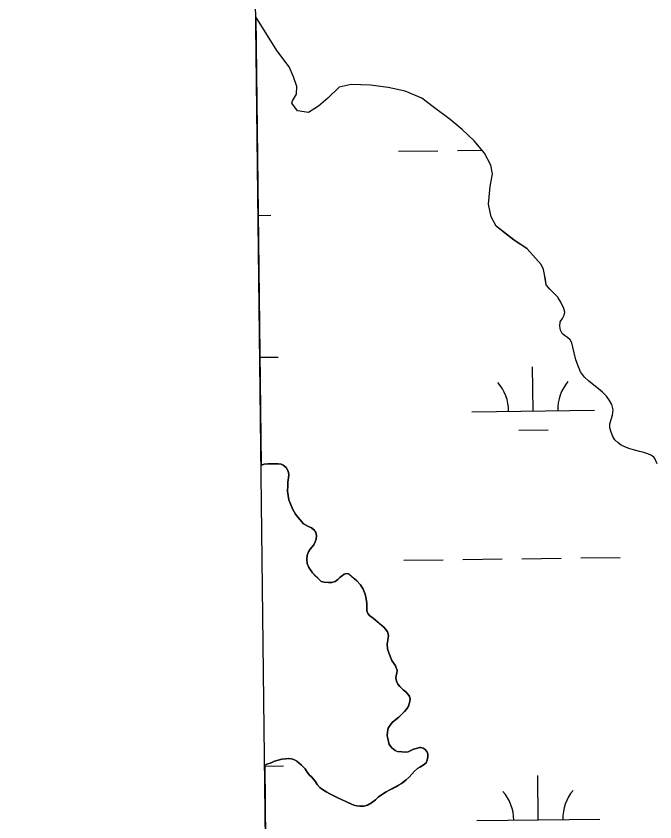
# Model space of a CAD drawing. Extents: x 3715084 to 3753216, y 488173 to 513963.
# Drawn here: x 3719131 to 3719651, y 494971 to 495627 of the extents above; entities that cross this region are included whole.
import ezdxf

# ---------------------------------------------------------------- set-up
doc = ezdxf.new("R2010")
doc.units = 0
for name, color, linetype in [('V-GRID-FRAM', 7, 'Continuous'), ('V-TOPO-SHOR', 7, 'Continuous'), ('V-WETL-SWMP', 7, 'Continuous')]:
    doc.layers.add(name, color=color, linetype=linetype)

msp = doc.modelspace()

# ---------------------------------------------------------------- linework, layer by layer
at = {"layer": 'V-GRID-FRAM'}
msp.add_lwpolyline([(3719350.33, 493590.7), (3719130.83, 511772.14), (3750813.27, 512168.46), (3751048.64, 493987.22), (3719350.33, 493590.7)], dxfattribs=at)
at = {"layer": 'V-TOPO-SHOR'}
for points in [[(3719355.26, 495555.96), (3719355.77, 495557.67), (3719357.33, 495560.55), (3719358.88, 495563.17), (3719359.11, 495569.45), (3719356.58, 495577.27), (3719352.88, 495585.36), (3719343, 495598.64), (3719325.76, 495626.05)], [(3719557.91, 495424.68), (3719546.57, 495437.43), (3719535.77, 495444.54), (3719528.56, 495450.14), (3719521.35, 495455.74), (3719517.21, 495463.41), (3719515.1, 495473.65), (3719516.56, 495488.01), (3719518.55, 495498.27), (3719516.98, 495505.44), (3719511.8, 495515.15), (3719503.54, 495525.36), (3719493.75, 495534.53), (3719483.97, 495542.68), (3719470.07, 495552.85), (3719460.8, 495559.98), (3719447.45, 495565.54), (3719433.59, 495568.54), (3719419.23, 495570.52), (3719403.33, 495570.94), (3719393.6, 495568.84), (3719384.43, 495560.07), (3719376.78, 495553.37), (3719368.6, 495548.2), (3719359.88, 495549.69), (3719355.26, 495555.96)], [(3719650.54, 495266.65), (3719649.61, 495267.95), (3719647.91, 495269.24), (3719644.89, 495270.67), (3719641.49, 495271.69), (3719637.95, 495272.46), (3719633.11, 495273.87), (3719629.31, 495275.02), (3719626.17, 495276.31), (3719623.16, 495277.73), (3719620.53, 495279.42), (3719617.9, 495282.02), (3719616.45, 495284.76), (3719615, 495288.28), (3719613.93, 495291.67), (3719613.91, 495294.94), (3719615.07, 495298.6), (3719615.96, 495302.14), (3719616.46, 495306.45), (3719615.4, 495310.63), (3719613.68, 495314.02), (3719611.17, 495317.4), (3719607.89, 495320.65), (3719604.61, 495323.38), (3719600.67, 495326.62), (3719596.73, 495329.74), (3719593.19, 495332.86), (3719590.02, 495337.15), (3719588.3, 495341.33), (3719586.31, 495347.07), (3719584.97, 495352.81), (3719583.9, 495357.38), (3719582.84, 495360.9), (3719581.65, 495363.38), (3719579.41, 495365.2), (3719576.92, 495366.88), (3719575.08, 495368.44), (3719573.63, 495371.31), (3719573.09, 495374.44), (3719573.59, 495377.97), (3719575.28, 495380.59), (3719576.83, 495383.35), (3719577.21, 495385.7), (3719576.41, 495388.7), (3719573.9, 495393.92), (3719571.79, 495397.43), (3719571.79, 495397.7), (3719564.95, 495404.59), (3719562.19, 495408.1), (3719561.51, 495412.67), (3719560.83, 495416.59), (3719559.9, 495420.5), (3719557.91, 495424.68)], [(3719352.65, 495253.8), (3719352.11, 495256.41), (3719350.44, 495259.36), (3719348.16, 495261.4), (3719346.59, 495262.26), (3719344.06, 495262.42), (3719341.58, 495262.32), (3719339.19, 495262.52), (3719335.75, 495262.55), (3719332.61, 495262.1), (3719330.16, 495261.42)], [(3719454.14, 495030.19), (3719452.4, 495029.48), (3719449.71, 495028.16), (3719447.49, 495027.8), (3719444.78, 495028.09), (3719441.43, 495028.24), (3719439.33, 495029.11), (3719436.45, 495031.48), (3719434.43, 495034.13), (3719432.82, 495041.27), (3719432.89, 495044.36), (3719433.66, 495047.23), (3719435.08, 495049.9), (3719437.16, 495052.18), (3719439.54, 495054.24), (3719442.19, 495056.43), (3719444.4, 495058.57), (3719446.78, 495061.03), (3719448.6, 495063.13), (3719449.98, 495065.35), (3719450.71, 495067.15), (3719451.26, 495069.24), (3719451.43, 495071.11), (3719450.94, 495073.2), (3719449.71, 495074.89), (3719447.91, 495076.8), (3719445.77, 495078.57), (3719442.93, 495081.17), (3719441.52, 495083.08), (3719440.37, 495085.64), (3719439.71, 495088.04), (3719439.91, 495090.13), (3719440.6, 495092), (3719440.85, 495094.27), (3719439.52, 495098.05), (3719436.45, 495102.48), (3719433.98, 495108.69), (3719433.09, 495111.82), (3719432.72, 495115.61), (3719433.22, 495119.05), (3719433.81, 495122.89), (3719432.88, 495125.72), (3719431.74, 495127.54), (3719429.81, 495129.71), (3719427.4, 495131.69), (3719425.04, 495133.69), (3719423.2, 495135.2), (3719421.28, 495136.8), (3719418.65, 495138.79), (3719417.03, 495140.74), (3719416.19, 495142.74), (3719416.09, 495145.61), (3719416.2, 495148.92), (3719415.62, 495152.67), (3719414.81, 495156.36), (3719413.26, 495160.45), (3719410.89, 495164.05), (3719408.09, 495167.17), (3719406.21, 495168.86), (3719401.52, 495172.97), (3719399.52, 495173.22), (3719397.82, 495172.74), (3719396.26, 495171.68), (3719394.27, 495170.01), (3719392.53, 495168.35), (3719390.41, 495166.6), (3719387.71, 495165.75), (3719385.01, 495165.78), (3719381.44, 495166.2), (3719379.04, 495166.79), (3719378.08, 495167.58), (3719376.2, 495169.35), (3719374.23, 495171.38), (3719372.08, 495173.73), (3719368.92, 495177.98), (3719367.59, 495181.28), (3719367.27, 495184.72), (3719367.6, 495188.25), (3719368.63, 495190.96), (3719370.01, 495193.1), (3719371.31, 495194.58), (3719372.95, 495196.55), (3719374.25, 495199), (3719374.97, 495201.09), (3719375.09, 495204.23), (3719374.55, 495206.53), (3719373.46, 495208.45), (3719371.27, 495210.39), (3719368.3, 495211.73), (3719364.67, 495213.71), (3719360.33, 495218.65), (3719358.14, 495221.56), (3719355.94, 495225.25), (3719354.35, 495229.07), (3719352.81, 495233.03), (3719352.04, 495236.64), (3719351.72, 495240.08), (3719351.79, 495244.48), (3719351.98, 495247.7), (3719352.45, 495250.79), (3719352.65, 495253.8)], [(3719333.11, 495017.15), (3719334.78, 495017.95), (3719338.26, 495019.27), (3719340.99, 495020.51), (3719343.95, 495021.35), (3719347.08, 495022.02), (3719350.13, 495022.47), (3719352.44, 495022.58), (3719354.88, 495022.37), (3719357.45, 495021.6), (3719359.11, 495020.61), (3719361.04, 495018.92), (3719363.09, 495017.36), (3719365.94, 495014.24), (3719367.7, 495011.51), (3719369.54, 495009.12), (3719371.29, 495007.78), (3719374.14, 495004.14), (3719375.81, 495001.62), (3719378.04, 494999.02), (3719379.27, 494998.07), (3719381.45, 494996.6), (3719383.69, 494995.18), (3719386.17, 494994.01), (3719388.75, 494992.68), (3719392.64, 494990.7), (3719395.65, 494989.27), (3719398.44, 494987.98), (3719401.2, 494986.65), (3719403.25, 494985.7), (3719405.6, 494984.84), (3719408.09, 494984.16), (3719410.58, 494983.96), (3719413.71, 494984.02), (3719416.62, 494984.82), (3719419.97, 494986.67), (3719423.13, 494989.16), (3719425.73, 494991.62), (3719431.81, 494995.53), (3719434.85, 494997.11), (3719437.33, 494998.39), (3719439.67, 494999.66), (3719442.06, 495000.94), (3719444.27, 495002.39), (3719446.48, 495004.01), (3719448.13, 495005.29), (3719450.56, 495007.52), (3719452.77, 495009.97), (3719454.89, 495012.51), (3719457.49, 495014.53), (3719459.35, 495015.67), (3719462.13, 495017.17), (3719464.39, 495019.27), (3719465.33, 495021.32), (3719465.89, 495023.98), (3719465.83, 495026.42), (3719465.08, 495028.42), (3719463.5, 495030.11), (3719462.1, 495031.01), (3719460.22, 495031.74), (3719459.18, 495031.61), (3719456.31, 495030.9), (3719454.14, 495030.19)]]:
    msp.add_lwpolyline(points, dxfattribs=at)
at = {"layer": 'V-WETL-SWMP'}
for p, q in [((3719325.76, 495626.05), (3719330.16, 495261.45)), ((3719343, 495598.64), (3719325.76, 495626.05)), ((3719352.88, 495585.36), (3719343, 495598.64)), ((3719356.58, 495577.27), (3719352.88, 495585.36)), ((3719359.11, 495569.45), (3719356.58, 495577.27)), ((3719403.33, 495570.94), (3719393.61, 495568.84)), ((3719419.23, 495570.52), (3719403.33, 495570.94)), ((3719433.59, 495568.54), (3719419.23, 495570.52)), ((3719358.88, 495563.17), (3719359.11, 495569.45)), ((3719393.61, 495568.84), (3719384.43, 495560.07)), ((3719447.45, 495565.55), (3719433.59, 495568.54)), ((3719460.8, 495559.98), (3719447.45, 495565.55)), ((3719355.26, 495555.96), (3719355.77, 495557.67)), ((3719355.77, 495557.67), (3719357.33, 495560.55)), ((3719357.33, 495560.55), (3719358.88, 495563.17)), ((3719384.43, 495560.07), (3719376.78, 495553.37)), ((3719470.07, 495552.85), (3719460.8, 495559.98)), ((3719359.88, 495549.69), (3719355.26, 495555.96)), ((3719376.78, 495553.37), (3719368.6, 495548.2)), ((3719483.97, 495542.68), (3719470.07, 495552.85)), ((3719368.6, 495548.2), (3719359.88, 495549.69)), ((3719493.75, 495534.53), (3719483.97, 495542.68)), ((3719503.54, 495525.36), (3719493.75, 495534.53)), ((3719511.8, 495515.15), (3719503.54, 495525.36)), ((3719442.05, 495516.69), (3719474.05, 495517.09)), ((3719490.04, 495517.29), (3719509.86, 495517.54)), ((3719516.98, 495505.44), (3719511.8, 495515.15)), ((3719518.55, 495498.27), (3719516.98, 495505.44)), ((3719516.56, 495488.01), (3719518.55, 495498.27)), ((3719515.1, 495473.65), (3719516.56, 495488.01)), ((3719517.21, 495463.41), (3719515.1, 495473.65)), ((3719327.71, 495464.52), (3719338.1, 495464.65)), ((3719521.35, 495455.74), (3719517.21, 495463.41)), ((3719535.76, 495444.55), (3719521.35, 495455.74)), ((3719546.57, 495437.43), (3719535.76, 495444.55)), ((3719557.91, 495424.68), (3719546.57, 495437.43)), ((3719559.9, 495420.5), (3719557.91, 495424.68)), ((3719560.83, 495416.59), (3719559.9, 495420.5)), ((3719562.19, 495408.1), (3719560.83, 495416.59)), ((3719564.95, 495404.59), (3719562.19, 495408.1)), ((3719571.79, 495397.7), (3719564.95, 495404.59)), ((3719571.79, 495397.44), (3719571.79, 495397.7)), ((3719573.9, 495393.92), (3719571.79, 495397.44)), ((3719576.41, 495388.7), (3719573.9, 495393.92)), ((3719577.21, 495385.7), (3719576.41, 495388.7)), ((3719573.59, 495377.97), (3719575.28, 495380.59)), ((3719575.28, 495380.59), (3719576.83, 495383.35)), ((3719576.83, 495383.35), (3719577.21, 495385.7)), ((3719573.09, 495374.44), (3719573.59, 495377.97)), ((3719573.63, 495371.31), (3719573.09, 495374.44)), ((3719575.08, 495368.44), (3719573.63, 495371.31)), ((3719576.92, 495366.88), (3719575.08, 495368.44)), ((3719579.41, 495365.19), (3719576.92, 495366.88)), ((3719581.65, 495363.38), (3719579.41, 495365.19)), ((3719582.84, 495360.9), (3719581.65, 495363.38)), ((3719583.9, 495357.38), (3719582.84, 495360.9)), ((3719586.31, 495347.07), (3719583.9, 495357.38)), ((3719329.1, 495349.1), (3719344.13, 495349.28)), ((3719551.54, 495305.44), (3719551.09, 495341.44)), ((3719588.3, 495341.33), (3719586.31, 495347.07)), ((3719590.02, 495337.15), (3719588.3, 495341.33)), ((3719593.19, 495332.86), (3719590.02, 495337.15)), ((3719596.73, 495329.74), (3719593.19, 495332.86)), ((3719600.67, 495326.62), (3719596.73, 495329.74)), ((3719607.89, 495320.65), (3719600.67, 495326.62)), ((3719611.18, 495317.4), (3719607.89, 495320.65)), ((3719613.68, 495314.02), (3719611.18, 495317.4)), ((3719615.4, 495310.63), (3719613.68, 495314.02)), ((3719616.46, 495306.45), (3719615.4, 495310.63)), ((3719501.54, 495304.82), (3719601.54, 495306.07)), ((3719615.07, 495298.6), (3719615.96, 495302.14)), ((3719615.96, 495302.14), (3719616.46, 495306.45)), ((3719613.91, 495294.94), (3719615.07, 495298.6)), ((3719613.93, 495291.67), (3719613.91, 495294.94)), ((3719539.73, 495289.86), (3719563.73, 495290.16)), ((3719615, 495288.28), (3719613.93, 495291.67)), ((3719616.45, 495284.76), (3719615, 495288.28)), ((3719617.91, 495282.02), (3719616.45, 495284.76)), ((3719620.53, 495279.42), (3719617.91, 495282.02)), ((3719623.16, 495277.73), (3719620.53, 495279.42)), ((3719626.17, 495276.31), (3719623.16, 495277.73)), ((3719629.31, 495275.02), (3719626.17, 495276.31)), ((3719633.11, 495273.87), (3719629.31, 495275.02)), ((3719637.95, 495272.46), (3719633.11, 495273.87)), ((3719641.49, 495271.69), (3719637.95, 495272.46)), ((3719644.89, 495270.67), (3719641.49, 495271.69)), ((3719647.91, 495269.24), (3719644.89, 495270.67)), ((3719649.61, 495267.95), (3719647.91, 495269.24)), ((3719332.61, 495262.1), (3719335.75, 495262.55)), ((3719335.75, 495262.55), (3719339.19, 495262.53)), ((3719339.19, 495262.53), (3719341.58, 495262.32)), ((3719341.58, 495262.32), (3719344.06, 495262.42)), ((3719344.06, 495262.42), (3719346.59, 495262.26)), ((3719346.59, 495262.26), (3719348.16, 495261.4)), ((3719650.53, 495266.64), (3719649.61, 495267.95)), ((3719652.26, 495262.47), (3719650.53, 495266.64)), ((3719330.16, 495261.45), (3719332.61, 495262.1)), ((3719348.16, 495261.4), (3719350.44, 495259.36)), ((3719350.44, 495259.36), (3719352.11, 495256.41)), ((3719352.11, 495256.41), (3719352.65, 495253.8)), ((3719352.45, 495250.8), (3719351.98, 495247.7)), ((3719352.65, 495253.8), (3719352.45, 495250.8)), ((3719351.78, 495244.48), (3719351.72, 495240.08)), ((3719351.98, 495247.7), (3719351.78, 495244.48)), ((3719351.72, 495240.08), (3719352.05, 495236.64)), ((3719352.05, 495236.64), (3719352.81, 495233.03)), ((3719352.81, 495233.03), (3719355.94, 495225.25)), ((3719355.94, 495225.25), (3719358.14, 495221.56)), ((3719358.14, 495221.56), (3719360.33, 495218.65)), ((3719360.33, 495218.65), (3719364.67, 495213.71)), ((3719364.67, 495213.71), (3719368.3, 495211.73)), ((3719368.3, 495211.73), (3719371.27, 495210.39)), ((3719371.27, 495210.39), (3719373.45, 495208.45)), ((3719373.45, 495208.45), (3719374.55, 495206.54)), ((3719374.55, 495206.54), (3719375.09, 495204.23)), ((3719375.09, 495204.23), (3719374.98, 495201.09)), ((3719372.95, 495196.55), (3719370.01, 495193.1)), ((3719374.25, 495199), (3719372.95, 495196.55)), ((3719374.98, 495201.09), (3719374.25, 495199)), ((3719368.63, 495190.95), (3719367.6, 495188.25)), ((3719370.01, 495193.1), (3719368.63, 495190.95)), ((3719367.6, 495188.25), (3719367.27, 495184.72)), ((3719367.27, 495184.72), (3719367.59, 495181.28)), ((3719446.21, 495184.04), (3719478.2, 495184.44)), ((3719494.2, 495184.64), (3719526.2, 495185.04)), ((3719542.2, 495185.24), (3719574.2, 495185.64)), ((3719590.19, 495185.84), (3719622.19, 495186.24)), ((3719367.59, 495181.28), (3719368.92, 495177.98)), ((3719368.92, 495177.98), (3719372.08, 495173.73)), ((3719372.08, 495173.73), (3719376.2, 495169.35)), ((3719394.27, 495170.02), (3719396.26, 495171.68)), ((3719396.26, 495171.68), (3719397.82, 495172.74)), ((3719397.82, 495172.74), (3719399.52, 495173.22)), ((3719399.52, 495173.22), (3719401.52, 495172.97)), ((3719401.52, 495172.97), (3719408.09, 495167.17)), ((3719376.2, 495169.35), (3719378.08, 495167.57)), ((3719378.08, 495167.57), (3719379.04, 495166.8)), ((3719379.04, 495166.8), (3719381.44, 495166.2)), ((3719381.44, 495166.2), (3719385.01, 495165.78)), ((3719385.01, 495165.78), (3719387.71, 495165.75)), ((3719387.71, 495165.75), (3719390.41, 495166.6)), ((3719390.41, 495166.6), (3719392.53, 495168.35)), ((3719392.53, 495168.35), (3719394.27, 495170.02)), ((3719408.09, 495167.17), (3719410.89, 495164.05)), ((3719410.89, 495164.05), (3719413.26, 495160.45)), ((3719413.26, 495160.45), (3719414.81, 495156.36)), ((3719414.81, 495156.36), (3719415.62, 495152.67)), ((3719415.62, 495152.67), (3719416.2, 495148.92)), ((3719416.2, 495148.92), (3719416.09, 495145.61)), ((3719416.09, 495145.61), (3719416.19, 495142.74)), ((3719416.19, 495142.74), (3719417.03, 495140.74)), ((3719417.03, 495140.74), (3719418.65, 495138.79)), ((3719418.65, 495138.79), (3719421.28, 495136.8)), ((3719421.28, 495136.8), (3719429.81, 495129.71)), ((3719429.81, 495129.71), (3719431.74, 495127.54)), ((3719431.74, 495127.54), (3719432.88, 495125.72)), ((3719432.88, 495125.72), (3719433.81, 495122.89)), ((3719433.81, 495122.89), (3719432.72, 495115.61)), ((3719432.72, 495115.61), (3719433.09, 495111.82)), ((3719433.09, 495111.82), (3719433.98, 495108.69)), ((3719433.98, 495108.69), (3719436.45, 495102.48)), ((3719436.45, 495102.48), (3719439.52, 495098.05)), ((3719439.52, 495098.05), (3719440.85, 495094.27)), ((3719440.6, 495092), (3719439.91, 495090.13)), ((3719440.85, 495094.27), (3719440.6, 495092)), ((3719439.91, 495090.13), (3719439.71, 495088.04)), ((3719439.71, 495088.04), (3719440.37, 495085.64)), ((3719440.37, 495085.64), (3719441.52, 495083.08)), ((3719441.52, 495083.08), (3719442.92, 495081.17)), ((3719442.92, 495081.17), (3719445.77, 495078.57)), ((3719445.77, 495078.57), (3719447.91, 495076.8)), ((3719447.91, 495076.8), (3719449.71, 495074.89)), ((3719449.71, 495074.89), (3719450.94, 495073.2)), ((3719450.94, 495073.2), (3719451.43, 495071.11)), ((3719450.71, 495067.15), (3719449.98, 495065.36)), ((3719451.27, 495069.24), (3719450.71, 495067.15)), ((3719451.43, 495071.11), (3719451.27, 495069.24)), ((3719446.78, 495061.03), (3719444.4, 495058.58)), ((3719448.6, 495063.13), (3719446.78, 495061.03)), ((3719449.98, 495065.36), (3719448.6, 495063.13)), ((3719442.19, 495056.43), (3719437.16, 495052.18)), ((3719444.4, 495058.58), (3719442.19, 495056.43)), ((3719433.66, 495047.24), (3719432.89, 495044.36)), ((3719435.08, 495049.9), (3719433.66, 495047.24)), ((3719437.16, 495052.18), (3719435.08, 495049.9)), ((3719432.89, 495044.36), (3719432.82, 495041.26)), ((3719432.82, 495041.26), (3719434.43, 495034.13)), ((3719434.43, 495034.13), (3719436.45, 495031.48)), ((3719436.45, 495031.48), (3719439.33, 495029.11)), ((3719439.33, 495029.11), (3719441.43, 495028.25)), ((3719441.43, 495028.25), (3719444.78, 495028.09)), ((3719444.78, 495028.09), (3719447.49, 495027.8)), ((3719447.49, 495027.8), (3719449.71, 495028.16)), ((3719449.71, 495028.16), (3719452.4, 495029.48)), ((3719452.4, 495029.48), (3719454.14, 495030.19)), ((3719454.14, 495030.19), (3719456.31, 495030.9)), ((3719456.31, 495030.9), (3719459.18, 495031.61)), ((3719459.18, 495031.61), (3719460.23, 495031.75)), ((3719460.23, 495031.75), (3719462.1, 495031.02)), ((3719462.1, 495031.02), (3719463.5, 495030.11)), ((3719463.5, 495030.11), (3719465.08, 495028.42)), ((3719465.08, 495028.42), (3719465.83, 495026.42)), ((3719465.83, 495026.42), (3719465.89, 495023.98)), ((3719340.99, 495020.51), (3719338.26, 495019.27)), ((3719343.95, 495021.35), (3719340.99, 495020.51)), ((3719347.08, 495022.02), (3719343.95, 495021.35)), ((3719350.13, 495022.47), (3719347.08, 495022.02)), ((3719352.44, 495022.57), (3719350.13, 495022.47)), ((3719354.88, 495022.37), (3719352.44, 495022.57)), ((3719357.45, 495021.6), (3719354.88, 495022.37)), ((3719359.11, 495020.61), (3719357.45, 495021.6)), ((3719361.04, 495018.92), (3719359.11, 495020.61)), ((3719465.33, 495021.32), (3719464.39, 495019.27)), ((3719465.89, 495023.98), (3719465.33, 495021.32)), ((3719334.78, 495017.95), (3719333.11, 495017.15)), ((3719333.11, 495017.15), (3719350.33, 493590.7)), ((3719333.12, 495016.44), (3719348.29, 495016.63)), ((3719338.26, 495019.27), (3719334.78, 495017.95)), ((3719363.09, 495017.36), (3719361.04, 495018.92)), ((3719365.94, 495014.24), (3719363.09, 495017.36)), ((3719367.7, 495011.51), (3719365.94, 495014.24)), ((3719457.49, 495014.53), (3719454.89, 495012.51)), ((3719459.36, 495015.67), (3719457.49, 495014.53)), ((3719462.13, 495017.17), (3719459.36, 495015.67)), ((3719464.39, 495019.27), (3719462.13, 495017.17)), ((3719369.54, 495009.12), (3719367.7, 495011.51)), ((3719371.29, 495007.78), (3719369.54, 495009.12)), ((3719374.14, 495004.14), (3719371.29, 495007.78)), ((3719450.56, 495007.52), (3719448.13, 495005.29)), ((3719454.89, 495012.51), (3719450.56, 495007.52)), ((3719555.7, 494972.79), (3719555.25, 495008.79)), ((3719375.81, 495001.62), (3719374.14, 495004.14)), ((3719378.05, 494999.02), (3719375.81, 495001.62)), ((3719442.06, 495000.94), (3719431.81, 494995.53)), ((3719444.27, 495002.39), (3719442.06, 495000.94)), ((3719448.13, 495005.29), (3719444.27, 495002.39)), ((3719379.27, 494998.07), (3719378.05, 494999.02)), ((3719381.46, 494996.6), (3719379.27, 494998.07)), ((3719383.68, 494995.18), (3719381.46, 494996.6)), ((3719386.17, 494994.01), (3719383.68, 494995.18)), ((3719392.64, 494990.7), (3719386.17, 494994.01)), ((3719431.81, 494995.53), (3719425.73, 494991.62)), ((3719403.25, 494985.7), (3719392.64, 494990.7)), ((3719423.13, 494989.16), (3719419.97, 494986.66)), ((3719425.73, 494991.62), (3719423.13, 494989.16)), ((3719405.61, 494984.84), (3719403.25, 494985.7)), ((3719408.09, 494984.16), (3719405.61, 494984.84)), ((3719410.58, 494983.96), (3719408.09, 494984.16)), ((3719413.71, 494984.02), (3719410.58, 494983.96)), ((3719416.62, 494984.82), (3719413.71, 494984.02)), ((3719419.97, 494986.66), (3719416.62, 494984.82)), ((3719505.7, 494972.17), (3719605.69, 494973.42))]:
    msp.add_line(p, q, dxfattribs=at)
for centre, start, end in [((3719496.3, 495305.23), 359.94418, 41.48784), ((3719606.77, 495306.61), 139.94418, 181.48784), ((3719500.45, 494972.58), 359.94418, 41.48784), ((3719610.93, 494973.96), 139.94418, 181.48784)]:
    msp.add_arc(centre, 35.25, start, end, dxfattribs=at)

doc.saveas('drawing.dxf')
